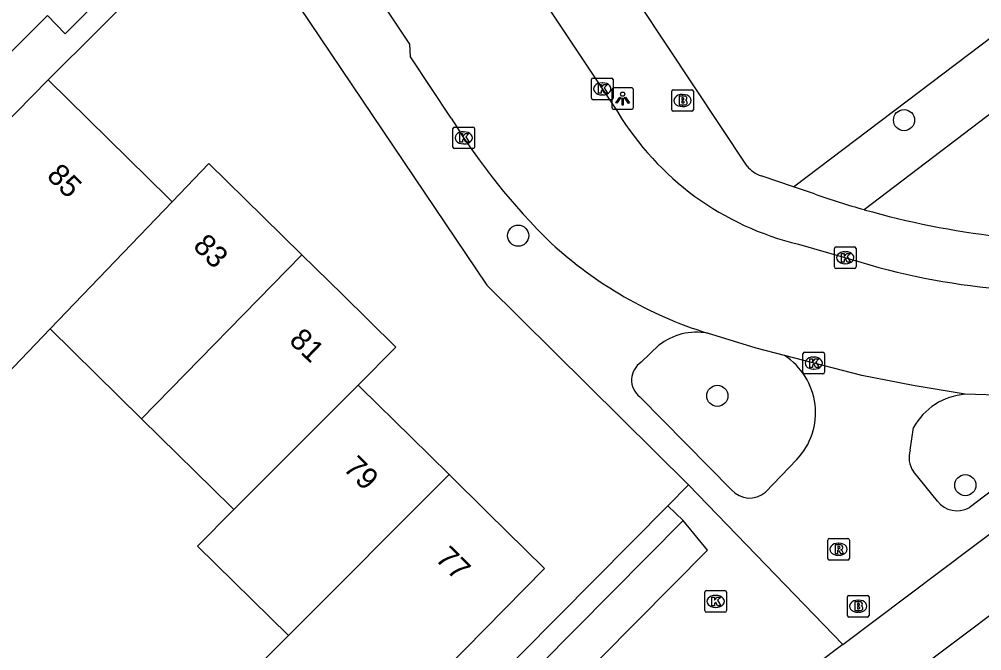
# Model space of a CAD drawing. Extents: x 157767 to 159171, y 387842 to 389425.
# Drawn here: x 158585.69 to 158630.18, y 388619.08 to 388648.28 of the extents above; entities that cross this region are included whole.
import ezdxf

# ---------------------------------------------------------------- set-up
doc = ezdxf.new("R2010")
doc.units = 0
for name, color, linetype in [('IMGEO_Boom', 7, 'Continuous'), ('IMGEO_Brandkraan', 7, 'Continuous'), ('IMGEO_Groenvoorziening', 7, 'Continuous'), ('IMGEO_Kolk', 7, 'Continuous'), ('IMGEO_Lichtpunt', 7, 'Continuous'), ('IMGEO_Pand', 7, 'Continuous'), ('IMGEO_Pand_nummerreeks', 7, 'Continuous'), ('IMGEO_Rijbaan_lokaal_open', 7, 'Continuous'), ('IMGEO_Rioolput', 7, 'Continuous'), ('IMGEO_Voetpad_open', 7, 'Continuous')]:
    doc.layers.add(name, color=color, linetype=linetype)

msp = doc.modelspace()

# ---------------------------------------------------------------- linework, layer by layer
at = {"layer": 'IMGEO_Boom'}
for centre in [(158626.589, 388643.615), (158608.753, 388638.274), (158617.959, 388630.866), (158629.42, 388626.736)]:
    msp.add_circle(centre, 0.489, dxfattribs=at)
at = {"layer": 'IMGEO_Brandkraan'}
for p, q in [((158615.85, 388644.097), (158615.85, 388644.949)), ((158615.925, 388645.023), (158616.777, 388645.023)), ((158616.851, 388644.949), (158616.851, 388644.097)), ((158616.338, 388644.803), (158616.363, 388644.803)), ((158616.361, 388644.243), (158616.336, 388644.243)), ((158616.777, 388644.023), (158615.925, 388644.023)), ((158623.969, 388620.712), (158623.969, 388621.564)), ((158624.044, 388621.638), (158624.896, 388621.638)), ((158624.457, 388621.418), (158624.482, 388621.418)), ((158624.97, 388621.564), (158624.97, 388620.712)), ((158624.896, 388620.638), (158624.044, 388620.638)), ((158624.48, 388620.858), (158624.455, 388620.858))]:
    msp.add_line(p, q, dxfattribs=at)
for points in [[(158615.85, 388644.097), (158615.85, 388644.949)], [(158615.925, 388645.023), (158616.777, 388645.023)], [(158616.851, 388644.949), (158616.851, 388644.097)], [(158616.198, 388644.723), (158616.198, 388644.323), (158616.411, 388644.323)], [(158616.429, 388644.723), (158616.198, 388644.723)], [(158616.377, 388644.642), (158616.323, 388644.642), (158616.323, 388644.566)], [(158616.323, 388644.566), (158616.376, 388644.566)], [(158616.385, 388644.49), (158616.323, 388644.49), (158616.323, 388644.409)], [(158616.323, 388644.409), (158616.385, 388644.409)], [(158616.777, 388644.023), (158615.925, 388644.023)], [(158623.969, 388620.712), (158623.969, 388621.564)], [(158624.044, 388621.638), (158624.896, 388621.638)], [(158624.97, 388621.564), (158624.97, 388620.712)], [(158624.317, 388621.338), (158624.317, 388620.938), (158624.53, 388620.938)], [(158624.548, 388621.338), (158624.317, 388621.338)], [(158624.496, 388621.257), (158624.442, 388621.257), (158624.442, 388621.181)], [(158624.442, 388621.181), (158624.495, 388621.181)], [(158624.504, 388621.105), (158624.442, 388621.105), (158624.442, 388621.024)], [(158624.442, 388621.024), (158624.504, 388621.024)], [(158624.896, 388620.638), (158624.044, 388620.638)]]:
    msp.add_lwpolyline(points, dxfattribs=at)
for centre, radius, start, end in [((158615.927, 388644.947), 0.0765, 91.552, 178.448), ((158615.927, 388644.947), 0.0765, 91.552, 178.448), ((158616.775, 388644.947), 0.0765, 1.552, 88.448), ((158616.775, 388644.947), 0.0765, 1.552, 88.448), ((158616.378, 388644.604), 0.0379, 267.8285, 90.9355), ((158616.433, 388644.578), 0.145, 59.4692, 91.5367), ((158616.458, 388644.625), 0.0922, 285.5137, 58.1501), ((158616.463, 388644.433), 0.105, 301.3115, 78.989), ((158615.927, 388644.099), 0.0765, 181.552, 268.448), ((158615.927, 388644.099), 0.0765, 181.552, 268.448), ((158616.386, 388644.449), 0.0404, 269.8759, 90.5077), ((158616.417, 388644.574), 0.251, 268.6676, 293.5347), ((158616.775, 388644.099), 0.0765, 271.552, 358.448), ((158616.775, 388644.099), 0.0765, 271.552, 358.448), ((158624.046, 388621.562), 0.0765, 91.552, 178.448), ((158624.046, 388621.562), 0.0765, 91.552, 178.448), ((158624.894, 388621.562), 0.0765, 1.552, 88.448), ((158624.894, 388621.562), 0.0765, 1.552, 88.448), ((158624.497, 388621.219), 0.0379, 267.8285, 90.9355), ((158624.505, 388621.064), 0.0404, 269.8759, 90.5077), ((158624.536, 388621.189), 0.251, 268.6676, 293.5347), ((158624.552, 388621.193), 0.145, 59.4692, 91.5367), ((158624.577, 388621.24), 0.0922, 285.5137, 58.1501), ((158624.582, 388621.048), 0.105, 301.3115, 78.989), ((158624.046, 388620.714), 0.0765, 181.552, 268.448), ((158624.046, 388620.714), 0.0765, 181.552, 268.448), ((158624.894, 388620.714), 0.0765, 271.552, 358.448), ((158624.894, 388620.714), 0.0765, 271.552, 358.448)]:
    msp.add_arc(centre, radius, start, end, dxfattribs=at)
for centre, major_axis, ratio, start_param, end_param in [((158616.337, 388644.523), (-0.387, 0.002), 0.722429, 4.712389, 7.853982), ((158616.362, 388644.523), (-0.39, 0.002), 0.717154, 1.570796, 4.712389), ((158624.456, 388621.138), (-0.387, 0.002), 0.722429, 4.712389, 7.853982), ((158624.481, 388621.138), (-0.39, 0.002), 0.717154, 1.570796, 4.712389)]:
    msp.add_ellipse(centre, major_axis=major_axis, ratio=ratio, start_param=start_param, end_param=end_param, dxfattribs=at)
at = {"layer": 'IMGEO_Groenvoorziening'}
for points in [[(158621.48, 388640.53), (158644.014, 388657.617)], [(158636.092, 388648.095), (158624.744, 388639.475)]]:
    msp.add_lwpolyline(points, dxfattribs=at)
at = {"layer": 'IMGEO_Kolk'}
for p, q in [((158612.142, 388644.635), (158612.142, 388645.487)), ((158612.217, 388645.561), (158613.069, 388645.561)), ((158613.143, 388645.487), (158613.143, 388644.635)), ((158612.63, 388645.341), (158612.655, 388645.341)), ((158613.069, 388644.561), (158612.217, 388644.561)), ((158612.653, 388644.781), (158612.628, 388644.781)), ((158605.738, 388642.371), (158605.738, 388643.223)), ((158605.813, 388643.297), (158606.665, 388643.297)), ((158606.739, 388643.223), (158606.739, 388642.371)), ((158606.226, 388643.077), (158606.251, 388643.077)), ((158606.665, 388642.297), (158605.813, 388642.297)), ((158606.249, 388642.517), (158606.224, 388642.517)), ((158623.371, 388636.827), (158623.371, 388637.679)), ((158623.446, 388637.753), (158624.298, 388637.753)), ((158623.859, 388637.533), (158623.884, 388637.533)), ((158624.372, 388637.679), (158624.372, 388636.827)), ((158623.882, 388636.973), (158623.857, 388636.973)), ((158624.298, 388636.753), (158623.446, 388636.753)), ((158621.914, 388631.955), (158621.914, 388632.807)), ((158621.989, 388632.881), (158622.841, 388632.881)), ((158622.402, 388632.661), (158622.427, 388632.661)), ((158622.915, 388632.807), (158622.915, 388631.955)), ((158622.425, 388632.101), (158622.4, 388632.101)), ((158622.841, 388631.881), (158621.989, 388631.881)), ((158617.456, 388621.861), (158618.308, 388621.861)), ((158617.381, 388620.935), (158617.381, 388621.787)), ((158617.869, 388621.641), (158617.894, 388621.641)), ((158618.382, 388621.787), (158618.382, 388620.935)), ((158617.892, 388621.081), (158617.867, 388621.081)), ((158618.308, 388620.861), (158617.456, 388620.861))]:
    msp.add_line(p, q, dxfattribs=at)
for points in [[(158612.142, 388644.635), (158612.142, 388645.487)], [(158612.217, 388645.561), (158613.069, 388645.561)], [(158613.143, 388645.487), (158613.143, 388644.635)], [(158612.463, 388645.261), (158612.586, 388645.261), (158612.586, 388645.11), (158612.716, 388645.261), (158612.88, 388645.261), (158612.734, 388645.11), (158612.887, 388644.861), (158612.735, 388644.861), (158612.65, 388645.025), (158612.586, 388644.958), (158612.586, 388644.861), (158612.463, 388644.861), (158612.463, 388645.261)], [(158613.069, 388644.561), (158612.217, 388644.561)], [(158605.738, 388642.371), (158605.738, 388643.223)], [(158605.813, 388643.297), (158606.665, 388643.297)], [(158606.739, 388643.223), (158606.739, 388642.371)], [(158606.059, 388642.997), (158606.182, 388642.997), (158606.182, 388642.846), (158606.312, 388642.997), (158606.476, 388642.997), (158606.33, 388642.846), (158606.483, 388642.597), (158606.331, 388642.597), (158606.246, 388642.761), (158606.182, 388642.694), (158606.182, 388642.597), (158606.059, 388642.597), (158606.059, 388642.997)], [(158606.665, 388642.297), (158605.813, 388642.297)], [(158623.371, 388636.827), (158623.371, 388637.679)], [(158623.446, 388637.753), (158624.298, 388637.753)], [(158623.692, 388637.453), (158623.815, 388637.453), (158623.815, 388637.302), (158623.945, 388637.453), (158624.109, 388637.453), (158623.963, 388637.302), (158624.116, 388637.053), (158623.964, 388637.053), (158623.879, 388637.217), (158623.815, 388637.15), (158623.815, 388637.053), (158623.692, 388637.053), (158623.692, 388637.453)], [(158624.372, 388637.679), (158624.372, 388636.827)], [(158624.298, 388636.753), (158623.446, 388636.753)], [(158621.914, 388631.955), (158621.914, 388632.807)], [(158621.989, 388632.881), (158622.841, 388632.881)], [(158622.235, 388632.581), (158622.358, 388632.581), (158622.358, 388632.43), (158622.488, 388632.581), (158622.652, 388632.581), (158622.506, 388632.43), (158622.659, 388632.181), (158622.507, 388632.181), (158622.422, 388632.345), (158622.358, 388632.278), (158622.358, 388632.181), (158622.235, 388632.181), (158622.235, 388632.581)], [(158622.915, 388632.807), (158622.915, 388631.955)], [(158622.841, 388631.881), (158621.989, 388631.881)], [(158617.456, 388621.861), (158618.308, 388621.861)], [(158617.381, 388620.935), (158617.381, 388621.787)], [(158617.702, 388621.561), (158617.825, 388621.561), (158617.825, 388621.41), (158617.955, 388621.561), (158618.119, 388621.561), (158617.973, 388621.41), (158618.126, 388621.161), (158617.974, 388621.161), (158617.889, 388621.325), (158617.825, 388621.258), (158617.825, 388621.161), (158617.702, 388621.161), (158617.702, 388621.561)], [(158618.382, 388621.787), (158618.382, 388620.935)], [(158618.308, 388620.861), (158617.456, 388620.861)]]:
    msp.add_lwpolyline(points, dxfattribs=at)
for centre, start, end in [((158612.219, 388645.485), 91.552, 178.448), ((158612.219, 388645.485), 91.552, 178.448), ((158613.067, 388645.485), 1.552, 88.448), ((158613.067, 388645.485), 1.552, 88.448), ((158612.219, 388644.637), 181.552, 268.448), ((158612.219, 388644.637), 181.552, 268.448), ((158613.067, 388644.637), 271.552, 358.448), ((158613.067, 388644.637), 271.552, 358.448), ((158605.815, 388643.221), 91.552, 178.448), ((158605.815, 388643.221), 91.552, 178.448), ((158606.663, 388643.221), 1.552, 88.448), ((158606.663, 388643.221), 1.552, 88.448), ((158605.815, 388642.373), 181.552, 268.448), ((158605.815, 388642.373), 181.552, 268.448), ((158606.663, 388642.373), 271.552, 358.448), ((158606.663, 388642.373), 271.552, 358.448), ((158623.448, 388637.677), 91.552, 178.448), ((158623.448, 388637.677), 91.552, 178.448), ((158624.296, 388637.677), 1.552, 88.448), ((158624.296, 388637.677), 1.552, 88.448), ((158623.448, 388636.829), 181.552, 268.448), ((158623.448, 388636.829), 181.552, 268.448), ((158624.296, 388636.829), 271.552, 358.448), ((158624.296, 388636.829), 271.552, 358.448), ((158621.991, 388632.805), 91.552, 178.448), ((158621.991, 388632.805), 91.552, 178.448), ((158622.839, 388632.805), 1.552, 88.448), ((158622.839, 388632.805), 1.552, 88.448), ((158621.991, 388631.957), 181.552, 268.448), ((158621.991, 388631.957), 181.552, 268.448), ((158622.839, 388631.957), 271.552, 358.448), ((158622.839, 388631.957), 271.552, 358.448), ((158617.458, 388621.785), 91.552, 178.448), ((158617.458, 388621.785), 91.552, 178.448), ((158618.306, 388621.785), 1.552, 88.448), ((158618.306, 388621.785), 1.552, 88.448), ((158617.458, 388620.937), 181.552, 268.448), ((158617.458, 388620.937), 181.552, 268.448), ((158618.306, 388620.937), 271.552, 358.448), ((158618.306, 388620.937), 271.552, 358.448)]:
    msp.add_arc(centre, 0.0765, start, end, dxfattribs=at)
for centre, major_axis, ratio, start_param, end_param in [((158612.629, 388645.061), (-0.387, 0.002), 0.722429, 4.712389, 7.853982), ((158612.654, 388645.061), (-0.39, 0.002), 0.717154, 1.570796, 4.712389), ((158606.225, 388642.797), (-0.387, 0.002), 0.722429, 4.712389, 7.853982), ((158606.25, 388642.797), (-0.39, 0.002), 0.717154, 1.570796, 4.712389), ((158623.858, 388637.253), (-0.387, 0.002), 0.722429, 4.712389, 7.853982), ((158623.883, 388637.253), (-0.39, 0.002), 0.717154, 1.570796, 4.712389), ((158622.401, 388632.381), (-0.387, 0.002), 0.722429, 4.712389, 7.853982), ((158622.426, 388632.381), (-0.39, 0.002), 0.717154, 1.570796, 4.712389), ((158617.868, 388621.361), (-0.387, 0.002), 0.722429, 4.712389, 7.853982), ((158617.893, 388621.361), (-0.39, 0.002), 0.717154, 1.570796, 4.712389)]:
    msp.add_ellipse(centre, major_axis=major_axis, ratio=ratio, start_param=start_param, end_param=end_param, dxfattribs=at)
at = {"layer": 'IMGEO_Lichtpunt'}
for p, q in [((158613.084, 388645.019), (158613.084, 388644.212)), ((158613.084, 388645.019), (158613.084, 388644.212)), ((158613.986, 388645.114), (158613.178, 388645.114)), ((158613.986, 388645.114), (158613.178, 388645.114)), ((158614.08, 388644.212), (158614.08, 388645.019)), ((158614.08, 388644.212), (158614.08, 388645.019)), ((158613.178, 388644.118), (158613.986, 388644.118)), ((158613.178, 388644.118), (158613.986, 388644.118))]:
    msp.add_line(p, q, dxfattribs=at)
for points in [[(158613.458, 388644.683), (158613.497, 388644.655), (158613.309, 388644.393), (158613.271, 388644.42), (158613.458, 388644.683)], [(158613.56, 388644.635), (158613.607, 388644.635), (158613.607, 388644.313), (158613.56, 388644.313), (158613.56, 388644.635)], [(158613.67, 388644.655), (158613.708, 388644.682), (158613.895, 388644.42), (158613.856, 388644.392), (158613.67, 388644.655)]]:
    msp.add_lwpolyline(points, dxfattribs=at)
msp.add_circle((158613.583, 388644.817), 0.0994, dxfattribs=at)
for centre, start, end in [((158613.178, 388645.019), 90, 180), ((158613.178, 388645.019), 90, 180), ((158613.986, 388645.019), 0, 90), ((158613.986, 388645.019), 0, 90), ((158613.178, 388644.212), 180, 270), ((158613.178, 388644.212), 180, 270), ((158613.986, 388644.212), 270, 0), ((158613.986, 388644.212), 270, 360)]:
    msp.add_arc(centre, 0.0946, start, end, dxfattribs=at)
at = {"layer": 'IMGEO_Pand'}
for points in [[(158587.033, 388645.475), (158579.644, 388637.964), (158577.552, 388635.837)], [(158592.755, 388639.842), (158592.578, 388640.017), (158587.033, 388645.475)], [(158592.755, 388639.842), (158594.452, 388641.612), (158596.972, 388639.139), (158598.758, 388637.386)], [(158587.12, 388633.964), (158592.755, 388639.842)], [(158598.758, 388637.386), (158591.346, 388629.806)], [(158598.758, 388637.386), (158600.633, 388635.546), (158603.101, 388633.123), (158601.351, 388631.365)], [(158577.552, 388635.837), (158583.399, 388630.082), (158587.12, 388633.964)], [(158591.346, 388629.806), (158587.12, 388633.964)], [(158595.615, 388625.606), (158601.351, 388631.365)], [(158601.351, 388631.365), (158601.476, 388631.242), (158603.802, 388628.953), (158605.562, 388627.222)], [(158595.615, 388625.606), (158595.491, 388625.728), (158591.346, 388629.806)], [(158598.143, 388619.776), (158595.429, 388617.052), (158601.245, 388611.33), (158603.941, 388614.07), (158602.603, 388615.387), (158609.975, 388622.88), (158607.322, 388625.491), (158605.562, 388627.222)], [(158605.562, 388627.222), (158598.143, 388619.776)], [(158598.143, 388619.776), (158593.933, 388623.918), (158595.615, 388625.606)], [(158631.339, 388621.289), (158626.25, 388617.471)]]:
    msp.add_lwpolyline(points, dxfattribs=at)
at = {"layer": 'IMGEO_Rijbaan_lokaal_open'}
for points in [[(158605.652, 388643.707), (158603.774, 388646.546), (158603.741, 388647.136), (158600.352, 388652.229), (158598.202, 388655.486)], [(158566.185, 388627.548), (158586.996, 388648.449), (158587.817, 388647.61), (158595.063, 388654.898)], [(158610.034, 388648.973), (158613.36, 388643.983)], [(158621.716, 388637.876), (158624.599, 388637.044)], [(158621.058, 388632.731), (158619.752, 388633.069), (158617.506, 388633.764)], [(158629.416, 388630.937), (158627.016, 388631.345), (158624.631, 388631.806), (158621.058, 388632.731)], [(158631.346, 388630.878), (158629.416, 388630.937)]]:
    msp.add_lwpolyline(points, dxfattribs=at)
for centre, radius, start, end in [((158631.766, 388659.881), 30.717, 211.7732, 225.6021), ((158624.832, 388650.91), 13.401, 211.1229, 256.5545), ((158623.172, 388651.943), 19.042, 227.3675, 252.6898), ((158633.612, 388666.855), 31.143, 253.1776, 265.8993)]:
    msp.add_arc(centre, radius, start, end, dxfattribs=at)
at = {"layer": 'IMGEO_Rioolput'}
for p, q in [((158623.061, 388623.347), (158623.061, 388624.199)), ((158623.136, 388624.273), (158623.988, 388624.273)), ((158623.549, 388624.053), (158623.574, 388624.053)), ((158624.062, 388624.199), (158624.062, 388623.347)), ((158623.988, 388623.273), (158623.136, 388623.273)), ((158623.572, 388623.493), (158623.547, 388623.493))]:
    msp.add_line(p, q, dxfattribs=at)
for points in [[(158623.061, 388623.347), (158623.061, 388624.199)], [(158623.136, 388624.273), (158623.988, 388624.273)], [(158624.062, 388624.199), (158624.062, 388623.347)], [(158623.65, 388623.971), (158623.398, 388623.973), (158623.398, 388623.573)], [(158623.398, 388623.573), (158623.522, 388623.573), (158623.522, 388623.735), (158623.533, 388623.735)], [(158623.576, 388623.892), (158623.522, 388623.892), (158623.522, 388623.811)], [(158623.522, 388623.811), (158623.574, 388623.811)], [(158623.58, 388623.706), (158623.651, 388623.573), (158623.791, 388623.573), (158623.726, 388623.699)], [(158623.988, 388623.273), (158623.136, 388623.273)]]:
    msp.add_lwpolyline(points, dxfattribs=at)
for centre, radius, start, end in [((158623.138, 388624.197), 0.0765, 91.552, 178.448), ((158623.138, 388624.197), 0.0765, 91.552, 178.448), ((158623.986, 388624.197), 0.0765, 1.552, 88.448), ((158623.986, 388624.197), 0.0765, 1.552, 88.448), ((158623.532, 388623.682), 0.0533, 26.0293, 88.6989), ((158623.558, 388624), 0.19, 274.7715, 282.9687), ((158623.582, 388623.796), 0.0964, 77.0061, 93.1865), ((158623.596, 388623.853), 0.0378, 276.6634, 79.6772), ((158623.649, 388623.861), 0.109, 350.3612, 89.416), ((158623.647, 388623.861), 0.112, 277.5842, 350.9817), ((158623.631, 388623.646), 0.108, 29.5134, 73.7905), ((158623.138, 388623.349), 0.0765, 181.552, 268.448), ((158623.138, 388623.349), 0.0765, 181.552, 268.448), ((158623.986, 388623.349), 0.0765, 271.552, 358.448), ((158623.986, 388623.349), 0.0765, 271.552, 358.448)]:
    msp.add_arc(centre, radius, start, end, dxfattribs=at)
for centre, major_axis, ratio, start_param, end_param in [((158623.548, 388623.773), (-0.387, 0.002), 0.722429, 4.712389, 7.853982), ((158623.573, 388623.773), (-0.39, 0.002), 0.717154, 1.570796, 4.712389)]:
    msp.add_ellipse(centre, major_axis=major_axis, ratio=ratio, start_param=start_param, end_param=end_param, dxfattribs=at)
at = {"layer": 'IMGEO_Voetpad_open'}
for points in [[(158619.337, 388641.484), (158589.669, 388686.22)], [(158596.708, 388651.742), (158593.956, 388652.392), (158587.033, 388645.475)], [(158596.708, 388651.742), (158607.313, 388635.978), (158616.629, 388626.752)], [(158621.48, 388640.53), (158619.981, 388641.034)], [(158622.455, 388640.202), (158621.48, 388640.53)], [(158623.757, 388619.36), (158629.742, 388623.864), (158645.526, 388635.741), (158649.287, 388630.622)], [(158614.438, 388632.425), (158615.259, 388633.203)], [(158618.618, 388626.517), (158614.371, 388630.826)], [(158626.877, 388628.349), (158627.028, 388629.401)], [(158632.753, 388628.085), (158629.592, 388625.693)], [(158621.629, 388627.921), (158620.178, 388626.412)], [(158628.138, 388625.996), (158627.019, 388627.37)], [(158615.673, 388625.787), (158616.629, 388626.752)], [(158616.629, 388626.752), (158623.757, 388619.36)], [(158593.635, 388603.535), (158615.673, 388625.787)], [(158616.381, 388625.106), (158615.673, 388625.787)], [(158596.12, 388602.134), (158594.85, 388603.366), (158616.381, 388625.106)], [(158596.12, 388602.134), (158617.51, 388623.723), (158616.381, 388625.106)], [(158623.757, 388619.36), (158603.355, 388604.007), (158602.355, 388603.011)]]:
    msp.add_lwpolyline(points, dxfattribs=at)
for centre, radius, start, end in [((158620.51, 388642.477), 1.537, 220.2501, 249.8615), ((158635.495, 388677.291), 39.314, 250.6295, 254.1302), ((158635.457, 388677.169), 39.187, 254.1347, 263.4121), ((158617.002, 388631.002), 2.808, 79.6591, 128.3773), ((158619.356, 388630.09), 3.142, 316.341, 57.1989), ((158614.983, 388631.601), 0.987, 123.4698, 231.7315), ((158629.637, 388627.968), 2.977, 94.2668, 151.2327), ((158627.923, 388628.001), 1.103, 161.5996, 214.9064), ((158619.451, 388627.246), 1.107, 221.2205, 311.0783), ((158629.039, 388626.678), 1.13, 217.1279, 299.3293)]:
    msp.add_arc(centre, radius, start, end, dxfattribs=at)

# ---------------------------------------------------------------- texts
at = {"layer": 'IMGEO_Pand_nummerreeks'}
for s, rotation, p in [('85', 315.4525, (158586.915, 388640.988)), ('83', 314.9884, (158593.679, 388637.745)), ('81', 316.0828, (158598.119, 388633.367)), ('79', 315.464, (158600.629, 388627.474)), ('77', 315.464, (158604.878, 388623.293))]:
    msp.add_text(s, height=1, rotation=rotation, dxfattribs=at).set_placement(p)

doc.saveas('drawing.dxf')
